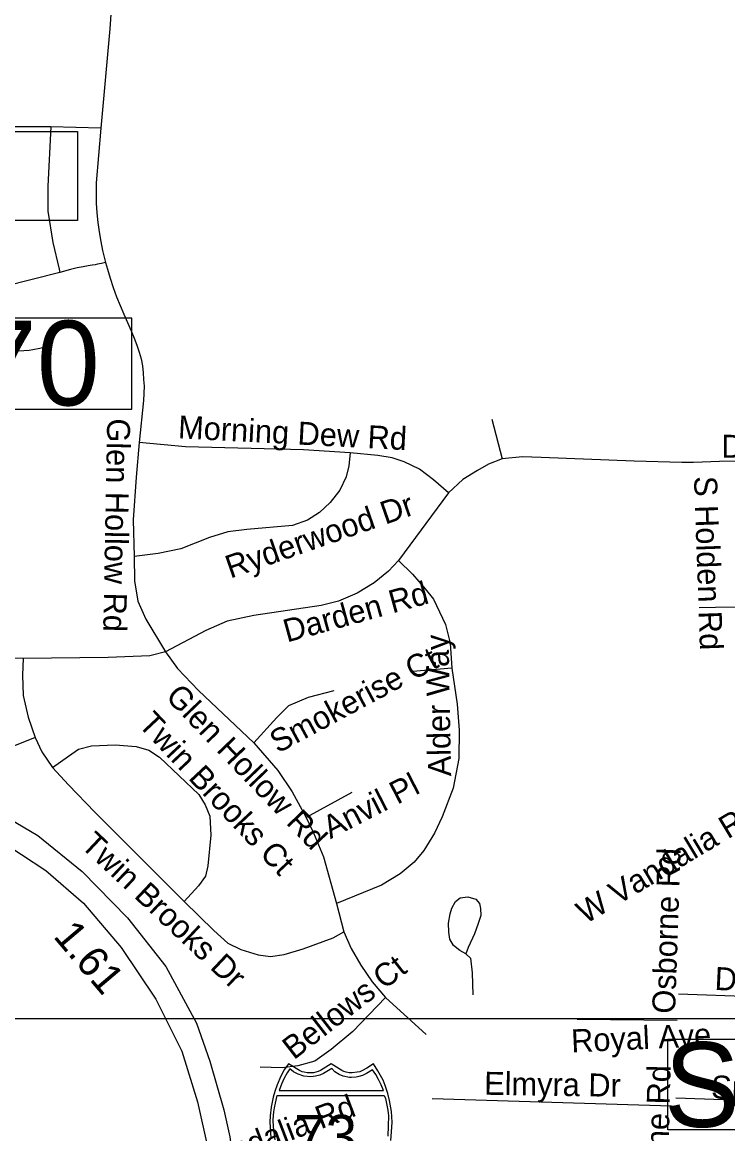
# Model space of a CAD drawing. Extents: x 1662474 to 1856135, y 779280 to 917889.
# Drawn here: x 1746839 to 1749754, y 826111 to 830706 of the extents above; entities that cross this region are included whole.
import ezdxf

# ---------------------------------------------------------------- set-up
doc = ezdxf.new("R2010")
doc.units = 0
for name, color, linetype in [('Exist Hydrographic Misc Water Feature', 7, 'Continuous'), ('Exist Road Non-System Type 51', 7, 'Continuous'), ('Exist Road Non-System Type 51 Label', 7, 'Continuous'), ('Exist Road Primary Interstate Divided Center Attributed', 7, 'Continuous'), ('Exist Road Primary Interstate Shield CELL', 7, 'Continuous'), ('Exist Road Primary Interstate Shield Number Label', 7, 'Continuous'), ('Exist Road Primary Interstate Structure Ovrhead Sign CELL', 7, 'Continuous'), ('Exist Road Primary Interstate Structure Standard Bridge Number Label', 7, 'Continuous'), ('Exist Road Secondary Mileage Hundredths English Label', 7, 'Continuous'), ('Map Preparation Inset Cut Line', 7, 'Continuous')]:
    doc.layers.add(name, color=color, linetype=linetype)

msp = doc.modelspace()

# ---------------------------------------------------------------- linework, layer by layer
at = {"layer": 'Exist Hydrographic Misc Water Feature'}
msp.add_lwpolyline([(1746750.1, 829343.8), (1746846.1, 829349), (1746868.2, 829350.8), (1746882.2, 829352.7), (1746912.1, 829358.4), (1746954.3, 829370.1)], dxfattribs=at)
at = {"layer": 'Exist Road Non-System Type 51'}
for p, q in [((1747163.1, 830267.6), (1746957.6, 830273.4)), ((1748779.4, 829064.5), (1748821.6, 828901.5)), ((1749612.4, 828886.5), (1749563.9, 828886.5)), ((1748600.1, 828760.9), (1748393.2, 828481)), ((1748613.5, 828035.9), (1748452.6, 828021.4)), ((1748200.9, 827522), (1748011.9, 827418.6)), ((1748137.6, 827062.9), (1748167.6, 826945.6)), ((1748340.5, 826675), (1748508, 826521)), ((1750078.9, 826668.2), (1749550.1, 826688.7)), ((1749544.9, 826578.7), (1749131.4, 826583.2))]:
    msp.add_line(p, q, dxfattribs=at)
for points in [[(1747105.4, 831341.6), (1747172.2, 831147.1), (1747192.2, 831034), (1747205.6, 830919.6), (1747209.6, 830799.9), (1747200.4, 830678.6), (1747163.1, 830267.6)], [(1746957.6, 830273.4), (1746787.5, 830273.1), (1746368.9, 830321.2), (1746122.6, 830335.9), (1746011.1, 830311.2), (1745923.2, 830255), (1745855.2, 830166.9), (1745823, 830058.9), (1745796.5, 829855.2)], [(1746957.6, 830273.4), (1746944.2, 830028.5), (1746945.2, 829924.1), (1746966, 829794.9), (1746991.6, 829685.1), (1746994.6, 829671.7)], [(1747163.1, 830267.6), (1747145.1, 830041.4), (1747145, 829957.8), (1747147.6, 829918.2), (1747151.9, 829878.6), (1747157.1, 829838.9), (1747163.5, 829799.9), (1747171, 829761.6), (1747182.8, 829712)], [(1747182.8, 829712), (1747177.4, 829710.7), (1747166.4, 829708.2), (1747158.1, 829706.5), (1747150.6, 829705.1), (1747140.4, 829703.4), (1747127.6, 829701.2), (1747111.1, 829698.6), (1747090.4, 829695), (1747065.8, 829690.2), (1747038, 829684.2), (1746994.6, 829671.7)], [(1747182.8, 829712), (1747190.6, 829685.7), (1747202.2, 829647.2), (1747214.8, 829608.6), (1747228.4, 829570.9), (1747243, 829534.7), (1747258.1, 829499.2), (1747273.8, 829464.2), (1747288.9, 829430.6), (1747301.6, 829399.4), (1747312.6, 829370.9), (1747322.1, 829342.5), (1747330, 829314.2), (1747335.6, 829285.8), (1747338.9, 829256.9), (1747340.6, 829228.6), (1747342.4, 829202), (1747340.2, 829141.9), (1747322.6, 828968.9)], [(1746994.6, 829671.7), (1746766, 829613.2), (1746643.1, 829605.7), (1746550.4, 829613)], [(1747322.6, 828968.9), (1747309.9, 828825.1), (1747297.2, 828648.2), (1747300.9, 828496.8)], [(1748194.6, 828925.7), (1748001.1, 828938), (1747513.2, 828951.1), (1747322.6, 828968.9)], [(1748194.6, 828925.7), (1748188.6, 828872.1), (1748177, 828826.4), (1748151.2, 828771.6), (1748111.9, 828719.9), (1748067.6, 828679.8), (1748017.4, 828647.2), (1747955.2, 828625.7), (1747767.2, 828609.4), (1747688.9, 828598.6), (1747613.2, 828575.2), (1747494.4, 828529.4), (1747400.9, 828509.4), (1747300.9, 828496.8)], [(1748600.1, 828760.9), (1748537.9, 828813.6), (1748480.9, 828858.2), (1748417.4, 828889.2), (1748367.6, 828905.2), (1748308, 828915.2), (1748194.6, 828925.7)], [(1748821.6, 828901.5), (1748766.2, 828878.7), (1748720, 828852.7), (1748659.4, 828816.2), (1748600.1, 828760.9)], [(1749563.9, 828886.5), (1749367.8, 828891.5), (1748982.5, 828907), (1748905.6, 828909.4), (1748821.6, 828901.5)], [(1750304.8, 828878.2), (1750246.5, 828865.9), (1750136.9, 828861.9), (1750042.4, 828867.7), (1749911.1, 828890.8), (1749720.5, 828890.5), (1749612.4, 828886.5)], [(1747300.9, 828496.8), (1747303.5, 828396.8), (1747316.9, 828312.2), (1747349.8, 828237.8), (1747430.9, 828102.6)], [(1748393.2, 828481), (1748352.6, 828436.4), (1748293.2, 828388.9), (1748222.9, 828345.9), (1748145.8, 828312), (1748074.1, 828294.4), (1747795.6, 828253.8), (1747686.1, 828229.6), (1747598, 828191.9), (1747430.9, 828102.6)], [(1748393.2, 828481), (1748451.2, 828424.1), (1748504, 828363.4), (1748537.9, 828321.4), (1748587.8, 828215.9), (1748606.6, 828139), (1748613.5, 828035.9)], [(1749636.1, 828286.2), (1749703.9, 828287.5), (1750031.1, 828293.8)], [(1747430.9, 828102.6), (1747366, 828086.2), (1747194.4, 828079.5), (1746842.6, 828075.5)], [(1747430.9, 828102.6), (1747480.4, 828034.9), (1747567.4, 827943), (1747795.6, 827726.8)], [(1746842.6, 828075.5), (1746753.6, 828076.9), (1746687, 828071.6), (1746631.9, 828049.9), (1746586.2, 828014.4), (1746494.1, 827919.9), (1746433.1, 827879.2), (1746383.1, 827863.4), (1746269.6, 827854.5)], [(1746842.6, 828075.5), (1746840, 828006.5), (1746842.6, 827922.8), (1746863.1, 827833.2), (1746892.8, 827749.2)], [(1748613.5, 828035.9), (1748636.6, 827887.6), (1748644.6, 827779.5), (1748643.4, 827661.9), (1748619, 827540.1), (1748574.6, 827420.7), (1748543.1, 827353.8), (1748497.8, 827282.7), (1748458.1, 827233.2), (1748401.1, 827185), (1748322.9, 827139.1), (1748137.6, 827062.9)], [(1748126.9, 827941.4), (1748020.1, 827914.9), (1747938.9, 827879.5), (1747891.6, 827832.2), (1747795.6, 827726.8)], [(1746892.8, 827749.2), (1746772.6, 827701), (1746716.9, 827697.1), (1746660.2, 827695.2)], [(1746892.8, 827749.2), (1746919.9, 827690.2), (1746964.4, 827625.4)], [(1747795.6, 827726.8), (1747894.4, 827613.1), (1747953.9, 827525.2), (1748011.9, 827418.6)], [(1746964.4, 827625.4), (1747029.5, 827671.4), (1747071.2, 827701), (1747125.4, 827714.7), (1747222.6, 827718.6), (1747310.4, 827712), (1747361.8, 827696.8), (1747406.4, 827668.4), (1747568.6, 827513.1), (1747594.4, 827471.1), (1747614.5, 827423.9), (1747618.8, 827345.6), (1747606.1, 827218.4), (1747595.6, 827175.5), (1747567, 827135.9), (1747507.8, 827071.1)], [(1746964.4, 827625.4), (1747030.6, 827553.8), (1747138.6, 827440.1), (1747507.8, 827071.1)], [(1748011.9, 827418.6), (1748041.9, 827355.1), (1748083.6, 827256.4), (1748137.6, 827062.9)], [(1748672.5, 826854.9), (1748646.9, 826869.2), (1748620.9, 826890), (1748605.4, 826916), (1748601.4, 826944.9), (1748600.9, 826982.1), (1748606.6, 827019.7), (1748614, 827043.2), (1748628.6, 827070.6), (1748649.1, 827086.6), (1748680.1, 827091), (1748713.1, 827081.4), (1748728.4, 827063.5), (1748733.1, 827042.2), (1748733.6, 827013.6), (1748723.4, 826980.5), (1748707.6, 826937.8), (1748682.2, 826880.9), (1748672.5, 826854.9)], [(1747507.8, 827071.1), (1747630.9, 826950.9), (1747688.9, 826899.4), (1747741.6, 826872.4), (1747813.2, 826851.2), (1747864.4, 826844.1), (1747921.4, 826852.2), (1747999.9, 826875), (1748123.1, 826920.7), (1748167.6, 826945.6)], [(1748167.6, 826945.6), (1748198.5, 826876.4), (1748237.6, 826807.6), (1748285.1, 826738.5), (1748340.5, 826675)], [(1748672.5, 826854.9), (1748691.1, 826836.4), (1748698.2, 826775.9), (1748701.4, 826685.8)], [(1748340.5, 826675), (1748205.4, 826534.1), (1748114.8, 826459), (1748048.4, 826411.5), (1747978.4, 826392.6), (1747913.2, 826383.2), (1747822.6, 826385.9)], [(1749538.1, 826224.4), (1749521.9, 826224.9), (1748532.4, 826254.9)], [(1750311.4, 826233.9), (1749972, 826242.5), (1749539.4, 826258.8)]]:
    msp.add_lwpolyline(points, dxfattribs=at)
at = {"layer": 'Exist Road Primary Interstate Divided Center Attributed'}
for points in [[(1744001.3, 827661), (1744474.1, 827747.9), (1744682.8, 827770.5), (1744932.4, 827792.3), (1745162.1, 827797.5), (1745382.1, 827786.2), (1745636.1, 827758.3), (1745846.9, 827728.6), (1746162.2, 827655.3), (1746492.9, 827551.4), (1746719.6, 827452.2), (1746903.9, 827343.6), (1747086.9, 827194.8), (1747273.5, 827003.5), (1747431.7, 826802.7), (1747559.3, 826568.9), (1747613.6, 826410.7), (1747672.6, 826209.9), (1747696.3, 826098.9), (1747722.2, 825905.2), (1747743.5, 825567.5)], [(1744006.2, 827547.9), (1744267, 827604.8), (1744542.9, 827647.8), (1744778, 827682.5), (1745021.2, 827705), (1745317.9, 827702.6), (1745575.3, 827676.6), (1745816.2, 827636.5), (1746200, 827546.7), (1746511.8, 827442.8), (1746733.8, 827331.8), (1746936.9, 827199.5), (1747091.6, 827064.9), (1747247.5, 826880.7), (1747391.6, 826668.1), (1747497.9, 826453.2), (1747562.8, 826243), (1747605.9, 826051.7), (1747620.1, 825921.7), (1747640.8, 825728.1), (1747647.8, 825439.9)]]:
    msp.add_lwpolyline(points, dxfattribs=at)
at = {"layer": 'Exist Road Primary Interstate Shield CELL'}
for points in [[(1748361.4, 826083.5), (1748365, 826119.1), (1748367.4, 826158.7), (1748364.7, 826203.3), (1748356.9, 826248.8), (1748349.7, 826277.2), (1748338.6, 826311.1), (1748329.7, 826332.8), (1748308.8, 826371.2), (1748290.1, 826400.8), (1748262.8, 826381.7), (1748245.1, 826372.2), (1748234.2, 826367.4), (1748223.1, 826365.2), (1748202.6, 826362.7), (1748189.7, 826363.3), (1748177.7, 826366), (1748167.6, 826368.2), (1748159.4, 826372.2), (1748115.2, 826400.8), (1748070.9, 826372.2), (1748061.6, 826368), (1748052.1, 826366), (1748042.9, 826363.4), (1748027.8, 826362.7), (1748016.2, 826363.1), (1748004.4, 826365.2), (1747995, 826367.1), (1747984.5, 826372.2), (1747939.3, 826400.8), (1747921.6, 826375.1), (1747907.2, 826349.7), (1747891.8, 826313.8), (1747882.3, 826286), (1747875.5, 826263.1), (1747867.1, 826221.1), (1747862.8, 826184.6), (1747862, 826158.7), (1747866.8, 826094.2)], [(1747883.7, 826086.1), (1747877.1, 826138.7), (1747876.3, 826170.8), (1747878.3, 826201.6), (1747881.2, 826217.8), (1747885.1, 826237.9), (1747893, 826268.8), (1748334.7, 826269), (1748339.3, 826256.9), (1748345.6, 826229.8), (1748349, 826209), (1748352.4, 826185), (1748351.2, 826143.8), (1748349.2, 826101.3)]]:
    msp.add_lwpolyline(points, dxfattribs=at)
msp.add_lwpolyline([(1747944.7, 826380.1), (1747933.7, 826363.2), (1747921.1, 826340.3), (1747910.9, 826316.7), (1747900.6, 826290.5), (1748332.1, 826290.3), (1748322.1, 826312.8), (1748311.3, 826335.3), (1748300.1, 826355.9), (1748286.3, 826375.8), (1748262.1, 826360.5), (1748244.5, 826352.2), (1748230.3, 826347.3), (1748218.3, 826344.6), (1748199.8, 826343.1), (1748191.4, 826343.6), (1748165.5, 826349.5), (1748148, 826356.7), (1748131.2, 826367.8), (1748117.7, 826380.5), (1748083.5, 826359.8), (1748068.4, 826353.2), (1748050.9, 826348.7), (1748031.8, 826346.3), (1748002.4, 826349.5), (1747979.3, 826357.5), (1747959.5, 826367.8)], close=True, dxfattribs=at)
at = {"layer": 'Exist Road Primary Interstate Structure Ovrhead Sign CELL'}
for points in [[(1745769.8, 830254.4), (1747067.7, 830254.4), (1747067.7, 829885.7), (1745769.8, 829885.7)], [(1749507.2, 826502), (1751087.2, 826502), (1751087.2, 826127.8), (1749507.2, 826127.8)]]:
    msp.add_lwpolyline(points, close=True, dxfattribs=at)
at = {"layer": 'Exist Road Primary Interstate Structure Standard Bridge Number Label'}
msp.add_lwpolyline([(1747292.4, 829482), (1746425.9, 829482), (1746425.9, 829106.4), (1747292.4, 829106.4)], close=True, dxfattribs=at)
at = {"layer": 'Map Preparation Inset Cut Line'}
for points in [[(1731035.7, 826588.1), (1793585.1, 826588.1), (1793585.1, 870408.9), (1731035.7, 870408.9)], [(1793585.1, 782767.4), (1731035.7, 782767.4), (1731035.7, 826588.1), (1793585.1, 826588.1)]]:
    msp.add_lwpolyline(points, close=True, dxfattribs=at)

# ---------------------------------------------------------------- texts
at = {"layer": 'Exist Road Non-System Type 51 Label'}
for s, rotation, p in [('Glen Hollow Rd', 268.9197, (1747190.2, 829068.9)), ('Morning Dew Rd', 357.0358, (1747481.3, 828985.9)), ('Darden Rd', 0.0051, (1749727.7, 828905.4)), ('S Holden Rd', 271.99, (1749614.5, 828828.3)), ('Ryderwood Dr', 19.2107, (1747698.8, 828405.5)), ('Darden Rd', 15.4227, (1747933, 828141.6)), ('Alder Way', 91.1122, (1748611.4, 827589.3)), ('Smokerise Ct', 28.3141, (1747895, 827681.8)), ('Glen Hollow Rd', 313.815, (1747427, 827914.2)), ('Twin Brooks Ct', 313.1716, (1747313.8, 827801.1)), ('Anvil Pl', 27.2438, (1748112.2, 827328.5)), ('W Vandalia Rd', 30.8752, (1749166.4, 826976)), ('Twin Brooks Dr', 316.7654, (1747075.8, 827298.6)), ('Osborne Rd', 88.0372, (1749536.3, 826606.4)), ('Bellows Ct', 37.8439, (1747961.4, 826414.2)), ('Daye Dr', 357.2428, (1749698.3, 826706)), ('Royal Ave', 2.6317, (1749109.1, 826447.3)), ('Elmyra Dr', 359.1013, (1748747, 826272.5)), ('Osborne Rd', 88.6216, (1749501.7, 825708.9)), ('Springbrook Dr', 358.0907, (1749684.7, 826257.7)), ('W Vandalia Rd', 20.8309, (1747432.5, 825885.8))]:
    msp.add_text(s, height=95, rotation=rotation, dxfattribs=at).set_placement(p)
at = {"layer": 'Exist Road Primary Interstate Shield Number Label'}
msp.add_text('73', height=175, dxfattribs=at).set_placement((1747962.3, 826014.4))
at = {"layer": 'Exist Road Primary Interstate Structure Ovrhead Sign CELL'}
msp.add_text('S1054', height=350, dxfattribs=at).set_placement((1749491.1, 826139.4))
at = {"layer": 'Exist Road Primary Interstate Structure Standard Bridge Number Label'}
msp.add_text('870', height=350, dxfattribs=at).set_placement((1746378.5, 829121.9))
at = {"layer": 'Exist Road Secondary Mileage Hundredths English Label'}
msp.add_text('1.61', height=125, rotation=310.2364, dxfattribs=at).set_placement((1746963.7, 826925.9))

doc.saveas('drawing.dxf')
